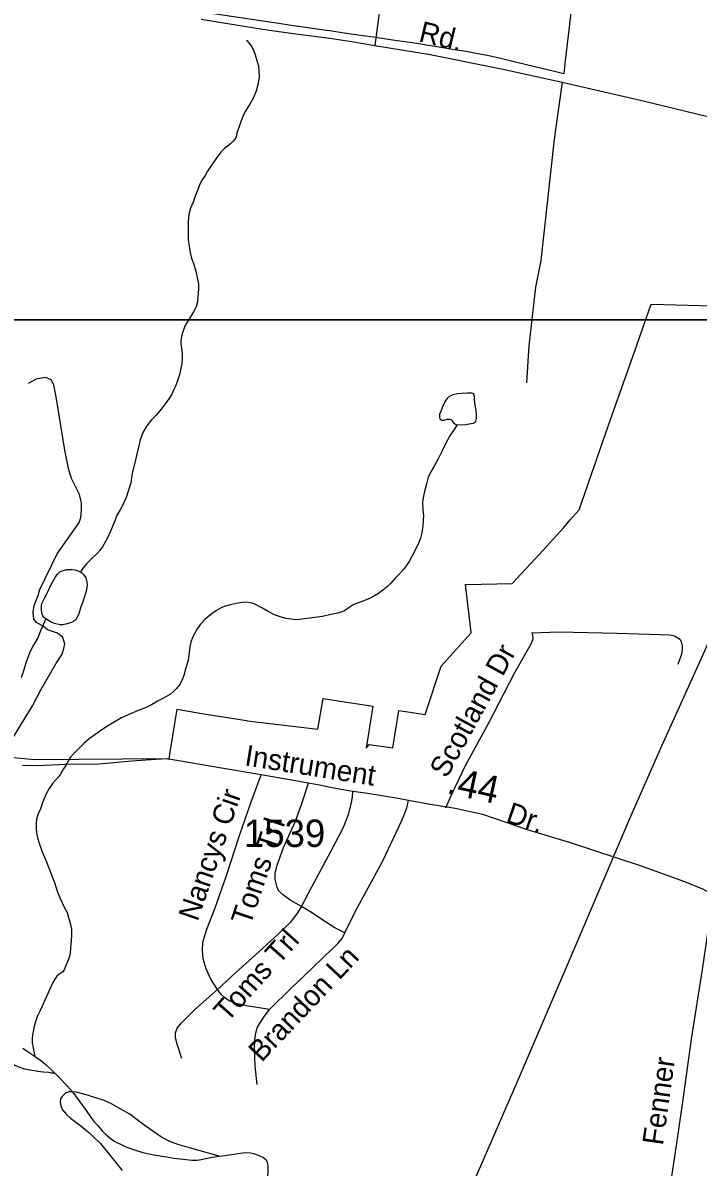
# Model space of a CAD drawing. Extents: x 2220236 to 2384410, y 720751 to 894131.
# Drawn here: x 2355792 to 2358873, y 822160 to 827382 of the extents above; entities that cross this region are included whole.
import ezdxf

# ---------------------------------------------------------------- set-up
doc = ezdxf.new("R2010")
doc.units = 0
for name, color, linetype in [('Exist Boundary Political City Limit New', 7, 'Continuous'), ('Exist Hydrographic Creek Single Shore', 7, 'Continuous'), ('Exist Hydrographic Misc Water Feature', 7, 'Continuous'), ('Exist Hydrographic Pond Under 1500 Sq Ft', 7, 'Continuous'), ('Exist Road Non-System Type 51', 7, 'Continuous'), ('Exist Road Non-System Type 51 Label', 7, 'Continuous'), ('Exist Road Secondary Mileage Hundredths English Label', 7, 'Continuous'), ('Exist Road Secondary Type 51 Attributed', 7, 'Continuous'), ('Exist Road Secondary Type 51 Label', 7, 'Continuous'), ('Exist Road Secondary Type 51 Number Label', 7, 'Continuous'), ('Exist Utilities Electrical Transmission Line', 7, 'Continuous'), ('Map Preparation Boundary City Limit Buffer Line', 7, 'Continuous'), ('Map Preparation Inset Cut Line', 7, 'Continuous')]:
    doc.layers.add(name, color=color, linetype=linetype)

msp = doc.modelspace()

# ---------------------------------------------------------------- linework, layer by layer
at = {"layer": 'Exist Boundary Political City Limit New'}
for points in [[(2358338.8, 827835.1), (2358284.5, 827362.5), (2358266.8, 827210.4), (2358260, 827150.1), (2358236.5, 827155.6), (2358217.2, 827160.2), (2358090.8, 827190.3), (2358034.5, 827204.2), (2357971, 827219.7), (2357918.2, 827231.4), (2357860.5, 827242.9), (2357814.5, 827251.9), (2357763.5, 827259.8), (2357743, 827262.9), (2357708, 827268.2), (2357579.5, 827289.2), (2357489.2, 827302.2), (2357391.2, 827316.4), (2357345.5, 827322.9), (2357299.5, 827329.6), (2357201, 827343.9), (2357192.8, 827345.1), (2357177, 827347.3), (2357049, 827365.8), (2357045.8, 827366.2), (2356969, 827377.4), (2356529, 827443.2)], [(2355704.5, 824033.4), (2355844.8, 824020), (2356448, 824024.2), (2356459, 824022.4), (2356464.5, 824054.2), (2356495.8, 824249.2), (2356608.5, 824229.7), (2356705.5, 824214.6), (2356812.5, 824197.7), (2356815, 824197.3), (2357036.5, 824171.2), (2357138.2, 824159.1), (2357161.8, 824299.2), (2357389.5, 824263.2), (2357357.8, 824072.1), (2357372.8, 824089.2), (2357479.8, 824073.4), (2357508, 824244.1), (2357579.5, 824232.6), (2357626.2, 824225), (2357627.2, 824224.8), (2357700.8, 824445.7), (2357838.2, 824599), (2357837.8, 824601.7), (2357812.5, 824818.6), (2357814.8, 824818.6), (2358024.5, 824822.9), (2358149, 824957.9), (2358261.2, 825079.5), (2358289.2, 825113.4), (2358329.8, 825159.8), (2358412.8, 825396.6), (2358463.5, 825541.8), (2358523.2, 825712.7), (2358583.8, 825885.2), (2358658.5, 826098.8), (2359614.2, 826072.4)]]:
    msp.add_lwpolyline(points, dxfattribs=at)
at = {"layer": 'Exist Hydrographic Creek Single Shore'}
for points in [[(2355791.1, 822702.6), (2355821.1, 822683.5), (2355843.4, 822667), (2355846.5, 822664.8)], [(2355846.5, 822664.8), (2355871.8, 822647.8), (2355885, 822636.8), (2355895.9, 822628.1), (2355928.3, 822598.2), (2355936.5, 822589.7)], [(2355936.5, 822589.7), (2355958.8, 822566.7), (2355993, 822532.9), (2356018.2, 822502.8)], [(2356018.2, 822502.8), (2356019.6, 822501.2), (2356051.8, 822458.2), (2356080.4, 822418.4), (2356101, 822388.7), (2356119, 822364.8), (2356133.4, 822349), (2356153.4, 822325.2), (2356167.8, 822311), (2356189.9, 822291.6), (2356212.2, 822276.7), (2356240.4, 822262.4), (2356261.8, 822252.5), (2356296.4, 822240.1), (2356339, 822227.1), (2356389, 822216), (2356447.1, 822206.9), (2356481.2, 822200.7), (2356524, 822195.9), (2356563.3, 822191.9), (2356586.6, 822191.9), (2356605.2, 822194.3), (2356655.3, 822205.6), (2356687, 822209.1)], [(2356687, 822209.1), (2356702.9, 822211.4), (2356745, 822218.1), (2356775, 822222.6), (2356795.6, 822225.1), (2356813.6, 822226.8), (2356831.1, 822224.9), (2356845, 822221.5), (2356861, 822215.6), (2356877, 822209.7), (2356889.4, 822203.6), (2356902, 822192.7), (2356906.3, 822183), (2356909.6, 822165.7), (2356909.9, 822142.1), (2356908.2, 822119.7), (2356907.3, 822109.8)]]:
    msp.add_lwpolyline(points, dxfattribs=at)
at = {"layer": 'Exist Hydrographic Misc Water Feature'}
for points in [[(2356811.8, 827303.4), (2356834.2, 827277.4), (2356846.3, 827253.9), (2356852.6, 827236.1), (2356858.9, 827210.1), (2356867.1, 827185.8), (2356869.4, 827162.3), (2356869.9, 827134.4), (2356864.4, 827099.7), (2356856.8, 827069.9), (2356843, 827038.1), (2356829.2, 827013.6), (2356817.5, 826995.1), (2356805.7, 826977.5), (2356796.1, 826954.8), (2356788.1, 826934.8), (2356778.6, 826909.1), (2356769, 826880.8), (2356765.2, 826861), (2356759.4, 826850.9), (2356751.5, 826842.4), (2356739.5, 826830.4), (2356725.5, 826820), (2356711.9, 826808.6), (2356695.8, 826791.5), (2356674.3, 826763.7), (2356652.6, 826733.3), (2356635, 826705.3), (2356623.4, 826685.2), (2356609.4, 826666.5), (2356599.7, 826646.4), (2356588.1, 826616.4), (2356578.3, 826590.8), (2356568.6, 826564.1), (2356556.9, 826536.4), (2356549.2, 826508.2), (2356545.6, 826476.2), (2356546.1, 826448.3), (2356546.2, 826420.4), (2356546.6, 826394.2), (2356551.2, 826363.8), (2356555.3, 826334.5), (2356561.6, 826308.5), (2356570.2, 826284.2), (2356580.5, 826248.5), (2356588.9, 826212.8), (2356593.1, 826189.9), (2356593.4, 826167), (2356589.9, 826132.4), (2356588.2, 826108.7), (2356582.2, 826086.1), (2356576.5, 826074.4), (2356570.7, 826062.7), (2356556.9, 826040.1), (2356541.1, 826016.5), (2356531.3, 825998), (2356521.6, 825972), (2356515.9, 825951.5), (2356512.4, 825931.6), (2356512.4, 825915.9), (2356516.7, 825889.8), (2356518.9, 825867.9), (2356519.3, 825851.5), (2356517.3, 825827.4), (2356511.9, 825799.3), (2356506, 825775.4), (2356497.6, 825748.8), (2356486.9, 825721.2), (2356479, 825705.4), (2356471.2, 825687), (2356457.3, 825665.8), (2356424, 825620.1), (2356400.2, 825592.2), (2356378.5, 825570), (2356356.9, 825543.5), (2356339.1, 825513.3), (2356327.7, 825479.3), (2356319.9, 825445.2), (2356310.7, 825407.1), (2356302.8, 825374.9), (2356291.3, 825326.8), (2356283.9, 825282.9), (2356272.3, 825244.7), (2356262.7, 825216.4), (2356245.3, 825176.3), (2356237.3, 825162.2), (2356221.4, 825133.6), (2356208.3, 825101.9), (2356192.5, 825061.9), (2356174.9, 825025.7), (2356155.3, 824991.4), (2356142.9, 824974.5), (2356131.6, 824960.9), (2356110.1, 824941), (2356082.4, 824912.9), (2356068.6, 824896.6), (2356054.4, 824876.3)], [(2357772.1, 825546.6), (2357763.2, 825530.5), (2357739.7, 825496.7), (2357722, 825464.1), (2357705.4, 825429), (2357686.5, 825392.1), (2357669.2, 825359.2), (2357653.5, 825333.3), (2357646.8, 825319.9), (2357642, 825308.9), (2357633.4, 825279), (2357622.6, 825236.9), (2357618, 825213.7), (2357615.2, 825194.6), (2357617.6, 825158.6), (2357619.9, 825135), (2357618.2, 825112.6), (2357616.6, 825087.3), (2357613, 825055), (2357607.1, 825031.1), (2357597.6, 825006.8), (2357585.8, 824981), (2357554.7, 824923.9), (2357540.7, 824903.7), (2357527, 824885.7), (2357511, 824868), (2357489.3, 824845.8), (2357471.7, 824825.4), (2357456.6, 824810.6), (2357434, 824792.6), (2357414.3, 824777.7), (2357396.4, 824766.5), (2357376.4, 824756.5), (2357350.6, 824745.6), (2357322.8, 824735.6), (2357309.2, 824730.7), (2357298.9, 824725.4), (2357281, 824713.2), (2357259.3, 824698.5), (2357242.2, 824691.9), (2357229.2, 824688.1), (2357196.7, 824681.2), (2357159.6, 824673.1), (2357123.7, 824669), (2357089.4, 824664.3), (2357064.6, 824660), (2357045.7, 824657.6), (2357026.3, 824658.4), (2356991.6, 824663.6), (2356965.3, 824671.7), (2356937.3, 824682.7), (2356911.2, 824696.4), (2356883, 824711.7), (2356846.8, 824729.9), (2356830.5, 824735.1), (2356814.6, 824737.8), (2356792.7, 824736.9), (2356764.6, 824732.4), (2356738.6, 824726.4), (2356710.7, 824717.8), (2356696.5, 824712.2), (2356675, 824699.9), (2356649.2, 824681.8), (2356624.1, 824660.1), (2356601.8, 824637.1), (2356587.8, 824616.9), (2356576.8, 824596.7), (2356566.5, 824576.6), (2356558.5, 824555), (2356553.1, 824534.1), (2356545.8, 824472.4), (2356536.1, 824438.2), (2356526.7, 824403.3), (2356520.1, 824387.6), (2356509.1, 824365.9), (2356493.3, 824343.9), (2356478.8, 824330.1), (2356465.5, 824318.8), (2356433.7, 824300.4), (2356406.1, 824286.1), (2356378.2, 824270.2), (2356354.4, 824257.8), (2356318.5, 824243.2), (2356282.7, 824228.6), (2356242.7, 824210.5), (2356209.1, 824190.1), (2356177.4, 824171.8), (2356147.6, 824153.1), (2356119.9, 824133.3), (2356094, 824114.9), (2356070.3, 824092.5), (2356044.4, 824067.9), (2356022.7, 824045.6), (2356009.2, 824031), (2356001.1, 824019.1), (2355987.4, 823993.3), (2355977.6, 823977.2)], [(2355896.7, 824661.5), (2355873.9, 824609.7), (2355860.5, 824575.6), (2355840.6, 824542), (2355825, 824513.5), (2355807.7, 824470.8), (2355796, 824429.2), (2355784.6, 824392.7)], [(2355977.6, 823977.2), (2355971.7, 823967.1), (2355963.8, 823953), (2355954.1, 823941.1), (2355940.3, 823926.4), (2355926.5, 823910.4), (2355912.6, 823888.5), (2355898.8, 823864), (2355881.4, 823823.9), (2355871.8, 823795.6), (2355861.9, 823771.6), (2355854.4, 823747.3), (2355852.6, 823727.5), (2355852.4, 823706.2), (2355854, 823684.3), (2355858.1, 823663.1), (2355865.7, 823637.8), (2355878, 823603.8), (2355900.6, 823548.3), (2355919.2, 823502.1), (2355935.8, 823458.5), (2355950.4, 823414.8), (2355965.3, 823379.3), (2355978.9, 823349.6), (2355993.6, 823321.4), (2355999.7, 823299.6), (2356008, 823273.7), (2356014.1, 823245.1), (2356014.5, 823219.8), (2356013, 823191.9), (2356009.3, 823161.2), (2356007.8, 823133.2), (2356000, 823107.6), (2355990.2, 823083.3), (2355979.6, 823059.9), (2355974.7, 823051.4), (2355956.8, 823040.9), (2355947.3, 823031.6), (2355938, 823018.1), (2355927.3, 822998.6), (2355907.8, 822954.5), (2355886.4, 822908.3), (2355870.7, 822874.2), (2355858.9, 822849.8), (2355851.3, 822827.5), (2355843.4, 822803.2), (2355839.9, 822786), (2355836.2, 822763.5), (2355834.3, 822745.4), (2355834.4, 822727.3), (2355838.9, 822705.5), (2355840.9, 822695.8), (2355843.1, 822681.7), (2355845.1, 822673.6), (2355846.5, 822664.8)], [(2355736, 822637.3), (2355739.7, 822634.2), (2355755.5, 822625), (2355775.9, 822616.6), (2355799.8, 822608.7), (2355824, 822603.2), (2355855.7, 822598.6), (2355858.4, 822598), (2355886.1, 822594.2), (2355908.2, 822592.5), (2355922, 822590.8), (2355936.5, 822589.7)], [(2356018.2, 822502.8), (2356003.4, 822503.8), (2355986.9, 822497.2), (2355971.4, 822482.8), (2355963.7, 822471), (2355961.6, 822456.8), (2355965.6, 822438.9), (2355972.3, 822421.2), (2355990.9, 822399.9), (2356008.6, 822383.3), (2356057, 822348.5), (2356091.4, 822318.7), (2356146, 822267.4), (2356196.7, 822205.5), (2356245.5, 822144.5)], [(2356687, 822209.1), (2356600.6, 822234.5), (2356552.4, 822248), (2356498.3, 822263.1), (2356463, 822277.1), (2356423.8, 822296.2), (2356369.4, 822334), (2356327.1, 822365.1), (2356280.7, 822401), (2356236.3, 822426.4), (2356195.7, 822448.3), (2356163.5, 822463.4), (2356087.4, 822488.2), (2356035.3, 822501.9), (2356018.2, 822502.8)]]:
    msp.add_lwpolyline(points, dxfattribs=at)
at = {"layer": 'Exist Hydrographic Pond Under 1500 Sq Ft'}
for points in [[(2357772.1, 825546.6), (2357771.1, 825546.6), (2357765.8, 825548.6), (2357761, 825552.7), (2357752.9, 825566.2), (2357748.2, 825570.2), (2357740.9, 825572.2), (2357735, 825572), (2357726.8, 825571.7), (2357717, 825569.6), (2357712.8, 825567.8), (2357703, 825567.4), (2357698.9, 825569.9), (2357696.8, 825573.7), (2357695.1, 825584.5), (2357694.6, 825595.9), (2357700.6, 825610), (2357708.9, 825631), (2357717.9, 825651.7), (2357731.6, 825670.3), (2357737.6, 825676.5), (2357746.6, 825681.8), (2357755.6, 825686.1), (2357775.4, 825690.2), (2357795.7, 825692.6), (2357819.6, 825693), (2357839.6, 825693.8), (2357845.6, 825691.4), (2357849.8, 825685), (2357851.7, 825679.5), (2357851.8, 825659.8), (2357854.1, 825637.6), (2357858.3, 825613.1), (2357860.7, 825595.2), (2357860.7, 825579.8), (2357858.9, 825567.2), (2357857.2, 825561.6), (2357853.7, 825558.1), (2357849.6, 825554.7), (2357845, 825553.5), (2357837.2, 825551.6), (2357811.1, 825547.2), (2357775.4, 825546.7), (2357772.1, 825546.6)], [(2355896.7, 824661.5), (2355887.3, 824668.6), (2355882.4, 824675.7), (2355878.9, 824688), (2355876.9, 824706), (2355876.2, 824722.3), (2355879.1, 824732.3), (2355890.2, 824756.4), (2355903.9, 824782.6), (2355921.5, 824818.4), (2355939.2, 824850.3), (2355948.9, 824863.8), (2355960.8, 824876.8), (2355975.3, 824883), (2355992.5, 824886.9), (2356014.8, 824887.9), (2356030.7, 824886.2), (2356054.4, 824876.3)], [(2356054.4, 824876.3), (2356058.7, 824874.2), (2356069.3, 824863.8), (2356079.1, 824848.8), (2356084.1, 824831.6), (2356085.4, 824816.2), (2356080, 824786.5), (2356072.4, 824763.9), (2356063.4, 824735.6), (2356056.6, 824716.6), (2356045, 824680), (2356038.3, 824666.6), (2356033.4, 824658.2), (2356023.9, 824651.3), (2356013.6, 824645.9), (2355987.7, 824637.3), (2355974.6, 824635.1), (2355961.5, 824634.6), (2355935.6, 824641.1), (2355917.6, 824648.5), (2355901.5, 824658.4), (2355896.7, 824661.5)]]:
    msp.add_lwpolyline(points, dxfattribs=at)
at = {"layer": 'Exist Road Non-System Type 51'}
for points in [[(2357446.6, 827845.5), (2357458.2, 827812.5), (2357460.9, 827739.3), (2357435.9, 827567), (2357398, 827278.8)], [(2358252.7, 827112.1), (2358217.1, 826851), (2358155.5, 826297.8), (2358131.1, 826176.1), (2358100.3, 825908.4), (2358090.6, 825739.7)], [(2355748.1, 824120), (2355836.2, 824265.1), (2355873.4, 824337.5), (2355942, 824456.3), (2355971.4, 824500.5), (2355979.1, 824526.7), (2355982.8, 824548.8), (2355974.5, 824576.7), (2355950.3, 824596.3), (2355904, 824611.7), (2355886, 824627.5), (2355853.6, 824645.2), (2355841.6, 824661.1), (2355839.1, 824693), (2355842.7, 824723), (2355862.2, 824769.2), (2355869.9, 824795.3), (2355947.9, 824958.1), (2356032.5, 825077.1), (2356048.1, 825101.3), (2356055.9, 825125.4), (2356059.5, 825159.4), (2356059, 825191.3), (2356050.6, 825229.2), (2356013.8, 825302.7), (2356001.2, 825342.7), (2355984.1, 825432.5), (2355943.3, 825675.8), (2355932.5, 825729.6), (2355920.4, 825753.5), (2355904.2, 825761.3), (2355894.1, 825763.3), (2355852.4, 825756.7), (2355816.6, 825736.3)], [(2357722.6, 823799.5), (2357748.5, 823859.6), (2357813.4, 823995.8), (2357917.1, 824184), (2358037.1, 824417.6), (2358111.7, 824547.4), (2358120.6, 824570.9), (2358119, 824588.8), (2358114.1, 824598.5), (2358237.3, 824603.4), (2358503.2, 824596.9), (2358701, 824590.4), (2358744.8, 824588.8), (2358765.8, 824583.9), (2358780.4, 824575.8), (2358791.8, 824567.7), (2358796.6, 824557.9), (2358799.9, 824538.5), (2358799.9, 824519), (2358796.6, 824496.3), (2358780.4, 824454.1)], [(2356697.9, 823981.3), (2356451, 824022.5), (2356399, 824019.8), (2356289.1, 824012.5), (2356139.4, 823998.8), (2355985.4, 823996.9), (2355859.6, 823991.3), (2355789.5, 823992.7)], [(2356680.2, 822970.6), (2356649.4, 823017.6), (2356628.3, 823064.7), (2356615.3, 823110.1), (2356612.1, 823149), (2356613.7, 823186.3), (2356631.5, 823246.4), (2356668.8, 823343.7), (2356720.7, 823491.3), (2356779.1, 823668.1), (2356833.4, 823826.3), (2356879.5, 823949.5)], [(2357063.6, 823349.4), (2357014.9, 823376.9), (2356976, 823404.5), (2356958.2, 823422.4), (2356950.1, 823441.8), (2356943.6, 823472.7), (2356943.6, 823500.2), (2356951.7, 823537.5), (2356980.9, 823618.7), (2357036, 823738.7), (2357063.6, 823814.9), (2357095.3, 823911.8)], [(2357063.6, 823349.4), (2357110.6, 823438.6), (2357196.5, 823600.8), (2357254.9, 823711.1), (2357277.6, 823769.5), (2357290.5, 823816.6), (2357295.4, 823849), (2357297.2, 823874.1)], [(2357261.4, 823229.3), (2357310, 823328.3), (2357434.8, 823557), (2357509.4, 823716), (2357530.5, 823763), (2357543.5, 823800.3), (2357551.4, 823833.7)], [(2357063.6, 823349.4), (2357044.1, 823318.5), (2357013.3, 823278), (2356956.6, 823222.8), (2356836.6, 823114.1), (2356765.3, 823049.3), (2356680.2, 822970.6)], [(2357261.4, 823229.3), (2357216, 823252), (2357151.1, 823292.6), (2357109, 823321.8), (2357063.6, 823349.4)], [(2356916.9, 822879.7), (2357018.2, 822977.9), (2357105.7, 823062.2), (2357170.6, 823125.5), (2357209.5, 823161.2), (2357228.9, 823180.7), (2357248.4, 823203.4), (2357261.4, 823229.3)], [(2356518, 822655.9), (2356495.3, 822720.7), (2356488.9, 822749.9), (2356488.9, 822772.7), (2356495.3, 822793.7), (2356516.4, 822818.1), (2356576.4, 822879.7), (2356680.2, 822970.6)], [(2356916.9, 822879.7), (2356869.8, 822886.2), (2356813.1, 822895.9), (2356764.5, 822907.3), (2356733.7, 822918.7), (2356712.6, 822933.3), (2356698, 822946.2), (2356680.2, 822970.6)], [(2356861.7, 822537.4), (2356852, 822620.2), (2356848.8, 822698), (2356850.4, 822743.5), (2356855.3, 822769.4), (2356861.7, 822795.4), (2356871.5, 822813.2), (2356890.9, 822844), (2356916.9, 822879.7)]]:
    msp.add_lwpolyline(points, dxfattribs=at)
at = {"layer": 'Exist Road Secondary Type 51 Attributed'}
for points in [[(2356605.9, 827398.4), (2356763.9, 827373.4), (2356916.1, 827349.3), (2357060.7, 827329.6), (2357192.7, 827312.7), (2357292.2, 827296.6), (2357398, 827278.8), (2357650.6, 827237.7), (2357976.7, 827171.8), (2358252.7, 827112.1), (2358615.9, 827027.8), (2359432.2, 826830.7), (2359974.4, 826705), (2360617.2, 826551.6), (2361288.4, 826402.4)], [(2358946.6, 823398.8), (2358894.7, 823428), (2358812, 823462.1), (2358611, 823535.1), (2358286, 823641.4), (2358099.5, 823698.1), (2357890.4, 823769.5), (2357763.9, 823797.1), (2357642.3, 823816.6), (2357551.4, 823833.7), (2357504.5, 823842.5), (2357355.4, 823866.9), (2357297.2, 823874.1), (2357226.8, 823886.3), (2357146.2, 823902.9), (2357095.3, 823911.8), (2356879.5, 823949.5), (2356697.9, 823981.3)], [(2358946.6, 823398.8), (2358929.6, 823320.2), (2358892.3, 823062.2), (2358842, 822744.3), (2358804.7, 822479.8), (2358778.8, 822299.8), (2358751.2, 822116.5), (2358712.3, 821912.1), (2358681.5, 821736.9), (2358647.5, 821574.6), (2358610.2, 821401.1), (2358585.9, 821305.3), (2358564.8, 821229.1), (2358534, 821143.1), (2358473.2, 821012.5), (2358446.3, 820961.9)]]:
    msp.add_lwpolyline(points, dxfattribs=at)
at = {"layer": 'Exist Utilities Electrical Transmission Line'}
msp.add_lwpolyline([(2360238.6, 827618.8), (2360057.6, 827212.7), (2359995.5, 827052.1), (2359909.8, 826859.1), (2359836.1, 826678.2), (2359727, 826435), (2359592.8, 826131.4), (2359474.3, 825832.2), (2359330.1, 825514.6), (2359079.2, 824929.6), (2358900.3, 824511.7), (2358699.7, 824067.4), (2358559.6, 823750), (2358429.4, 823442.5), (2358279.6, 823092.8), (2358061.8, 822580.3), (2357880.8, 822164.3), (2357732.9, 821832.5), (2357620.2, 821569.4), (2357468.1, 821231.6), (2357433.5, 821129.2)], dxfattribs=at)
at = {"layer": 'Map Preparation Boundary City Limit Buffer Line'}
for points in [[(2358338.8, 827835.1), (2358284.5, 827362.5), (2358266.8, 827210.4), (2358260, 827150.1), (2358236.5, 827155.6), (2358217.2, 827160.2), (2358090.8, 827190.3), (2358034.5, 827204.2), (2357971, 827219.7), (2357918.2, 827231.4), (2357860.5, 827242.9), (2357814.5, 827251.9), (2357763.5, 827259.8), (2357743, 827262.9), (2357708, 827268.2), (2357579.5, 827289.2), (2357489.2, 827302.2), (2357391.2, 827316.4), (2357345.5, 827322.9), (2357299.5, 827329.6), (2357201, 827343.9), (2357192.8, 827345.1), (2357177, 827347.3), (2357049, 827365.8), (2357045.8, 827366.2), (2356969, 827377.4), (2356529, 827443.2)], [(2355704.5, 824033.4), (2355844.8, 824020), (2356448, 824024.2), (2356459, 824022.4), (2356464.5, 824054.2), (2356495.8, 824249.2), (2356608.5, 824229.7), (2356705.5, 824214.6), (2356812.5, 824197.7), (2356815, 824197.3), (2357036.5, 824171.2), (2357138.2, 824159.1), (2357161.8, 824299.2), (2357389.5, 824263.2), (2357357.8, 824072.1), (2357372.8, 824089.2), (2357479.8, 824073.4), (2357508, 824244.1), (2357579.5, 824232.6), (2357626.2, 824225), (2357627.2, 824224.8), (2357700.8, 824445.7), (2357838.2, 824599), (2357837.8, 824601.7), (2357812.5, 824818.6), (2357814.8, 824818.6), (2358024.5, 824822.9), (2358149, 824957.9), (2358261.2, 825079.5), (2358289.2, 825113.4), (2358329.8, 825159.8), (2358412.8, 825396.6), (2358463.5, 825541.8), (2358523.2, 825712.7), (2358583.8, 825885.2), (2358658.5, 826098.8), (2359614.2, 826072.4)]]:
    msp.add_lwpolyline(points, dxfattribs=at)
at = {"layer": 'Map Preparation Inset Cut Line'}
for points in [[(2352250.4, 836555.8), (2366536.4, 836555.8), (2366536.4, 826026.4), (2352250.4, 826026.4), (2352250.4, 836555.8)], [(2352250.4, 836555.8), (2366536.4, 836555.8), (2366536.4, 826026.4), (2352250.4, 826026.4), (2352250.4, 836555.8)], [(2346103.7, 826026.5), (2370568.5, 826026.5), (2370568.5, 816974.7), (2346103.7, 816974.7), (2346103.7, 826026.5)], [(2346103.7, 826026.5), (2370568.5, 826026.5), (2370568.5, 816974.7), (2346103.7, 816974.7), (2346103.7, 826026.5)]]:
    msp.add_lwpolyline(points, dxfattribs=at)

# ---------------------------------------------------------------- texts
at = {"layer": 'Exist Road Non-System Type 51 Label'}
for s, rotation, p in [('Scotland Dr', 61.2266, (2357726.1, 823930.7)), ('Nancys Cir', 71.0253, (2356589.1, 823277.7)), ('Toms Trl', 71.2691, (2356829.4, 823258.2)), ('Toms Trl', 48.2162, (2356725.2, 822817.4)), ('Brandon Ln', 46.6195, (2356881.3, 822635.3))]:
    msp.add_text(s, height=95, rotation=rotation, dxfattribs=at).set_placement(p)
at = {"layer": 'Exist Road Secondary Mileage Hundredths English Label'}
msp.add_text('.44', height=125, rotation=347.6972, dxfattribs=at).set_placement((2357722.1, 823866.8))
at = {"layer": 'Exist Road Secondary Type 51 Label'}
for s, rotation, p in [('Rd.', 346.2787, (2357594.1, 827299)), ('Instrument', 350.9853, (2356800.3, 823993.7)), ('Dr.', 341.2881, (2357991.5, 823737.5)), ('Fenner', 81.9882, (2358712.4, 822256))]:
    msp.add_text(s, height=95, rotation=rotation, dxfattribs=at).set_placement(p)
at = {"layer": 'Exist Road Secondary Type 51 Number Label'}
msp.add_text('1539', height=125, dxfattribs=at).set_placement((2356800.1, 823621))

doc.saveas('drawing.dxf')
